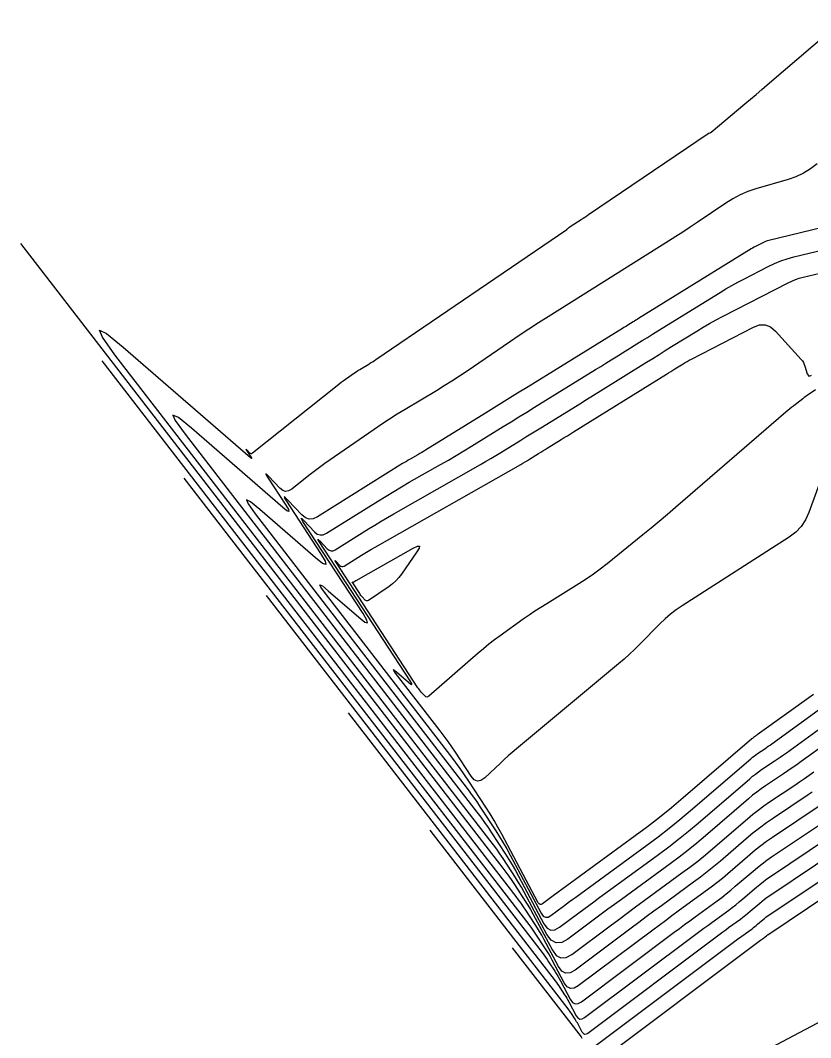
# Model space of a CAD drawing. Extents: x 1768942 to 1774819, y 723037 to 732099.
# Drawn here: x 1770229.7 to 1770301, y 726344.1 to 726435.8 of the extents above; entities that cross this region are included whole.
import ezdxf

# ---------------------------------------------------------------- set-up
doc = ezdxf.new("R2010")
doc.units = 0
doc.layers.add('R_Contours', color=7, linetype='Continuous')

msp = doc.modelspace()

# ---------------------------------------------------------------- linework, layer by layer
at = {"layer": 'R_Contours'}
for points in [[(1770302.561, 726370.721), (1770300.134, 726368.971), (1770299.74, 726368.689), (1770299.344, 726368.411), (1770298.945, 726368.137), (1770298.543, 726367.866), (1770296.934, 726366.789), (1770296.536, 726366.513), (1770296.147, 726366.227), (1770295.766, 726365.928), (1770295.395, 726365.618), (1770291.517, 726362.282), (1770290.742, 726361.629), (1770289.955, 726360.992), (1770289.154, 726360.37), (1770288.341, 726359.765), (1770283.929, 726356.548), (1770283.324, 726356.105), (1770282.72, 726355.661), (1770282.118, 726355.214), (1770281.517, 726354.766), (1770279.117, 726352.968), (1770278.548, 726352.658), (1770278.04, 726352.625), (1770277.595, 726352.87), (1770277.211, 726353.393), (1770275.415, 726356.763), (1770275.17, 726357.21), (1770274.916, 726357.651), (1770274.652, 726358.086), (1770274.378, 726358.515), (1770273.263, 726360.222), (1770272.98, 726360.645), (1770272.689, 726361.063), (1770272.39, 726361.475), (1770272.082, 726361.881), (1770238.276, 726405.628), (1770237.138, 726407.204), (1770236.883, 726407.846), (1770237.509, 726407.554), (1770239.017, 726406.327), (1770250.479, 726396.37), (1770250.57, 726396.298), (1770250.611, 726396.283), (1770250.602, 726396.326), (1770250.543, 726396.426), (1770250.137, 726397.048), (1770250.101, 726397.106), (1770250.094, 726397.129), (1770250.114, 726397.116), (1770250.162, 726397.068), (1770250.411, 726396.804), (1770250.474, 726396.754), (1770250.54, 726396.734), (1770250.607, 726396.744), (1770250.677, 726396.785), (1770258.307, 726402.871), (1770258.488, 726403.013), (1770258.671, 726403.152), (1770258.857, 726403.287), (1770259.045, 726403.419), (1770259.865, 726403.987), (1770260.023, 726404.094), (1770260.182, 726404.198), (1770260.343, 726404.3), (1770260.505, 726404.399), (1770261.159, 726404.79), (1770261.321, 726404.889), (1770261.482, 726404.991), (1770261.642, 726405.095), (1770261.8, 726405.201), (1770278.999, 726416.921), (1770279.018, 726416.935), (1770279.037, 726416.95), (1770279.056, 726416.965), (1770279.074, 726416.981), (1770279.155, 726417.057), (1770279.167, 726417.068), (1770279.18, 726417.079), (1770279.194, 726417.09), (1770279.208, 726417.1), (1770279.264, 726417.138), (1770279.278, 726417.148), (1770279.292, 726417.158), (1770279.306, 726417.167), (1770279.32, 726417.176), (1770280.304, 726417.819), (1770280.472, 726417.929), (1770280.64, 726418.04), (1770280.808, 726418.152), (1770280.975, 726418.265), (1770291.749, 726425.569), (1770291.77, 726425.581), (1770291.791, 726425.592), (1770291.813, 726425.602), (1770291.836, 726425.61), (1770291.929, 726425.637), (1770291.952, 726425.645), (1770291.973, 726425.655), (1770291.994, 726425.667), (1770292.013, 726425.682), (1770295.05, 726428.228), (1770295.561, 726428.658), (1770296.072, 726429.09), (1770296.581, 726429.523), (1770297.09, 726429.957), (1770303.868, 726435.763)], [(1770301.582, 726422.832), (1770300.981, 726422.378), (1770300.345, 726421.993), (1770299.671, 726421.675), (1770298.961, 726421.426), (1770296.048, 726420.567), (1770295.332, 726420.326), (1770294.641, 726420.032), (1770293.975, 726419.685), (1770293.334, 726419.285), (1770290.764, 726417.543), (1770290.124, 726417.114), (1770289.481, 726416.69), (1770288.834, 726416.271), (1770288.183, 726415.859), (1770277.345, 726409.052), (1770276.463, 726408.493), (1770275.587, 726407.926), (1770274.717, 726407.35), (1770273.852, 726406.766), (1770270.035, 726404.165), (1770269.35, 726403.706), (1770268.659, 726403.256), (1770267.96, 726402.817), (1770267.256, 726402.388), (1770264.424, 726400.692), (1770263.72, 726400.262), (1770263.023, 726399.821), (1770262.334, 726399.369), (1770261.651, 726398.905), (1770257.197, 726395.825), (1770256.829, 726395.566), (1770256.466, 726395.301), (1770256.108, 726395.03), (1770255.754, 726394.753), (1770254.215, 726393.525), (1770253.934, 726393.359), (1770253.661, 726393.317), (1770253.398, 726393.397), (1770253.142, 726393.601), (1770252.14, 726394.664), (1770251.945, 726394.859), (1770251.863, 726394.91), (1770251.894, 726394.818), (1770252.038, 726394.584), (1770253.675, 726392.077), (1770253.914, 726391.673), (1770253.95, 726391.5), (1770253.784, 726391.56), (1770253.417, 726391.851), (1770245.179, 726399.007), (1770243.996, 726399.969), (1770243.505, 726400.199), (1770243.705, 726399.695), (1770244.598, 726398.459), (1770270.908, 726364.413), (1770271.254, 726363.956), (1770271.59, 726363.492), (1770271.918, 726363.022), (1770272.236, 726362.546), (1770273.49, 726360.626), (1770273.798, 726360.143), (1770274.095, 726359.653), (1770274.382, 726359.157), (1770274.657, 726358.654), (1770276.955, 726354.344), (1770277.236, 726353.961), (1770277.562, 726353.781), (1770277.934, 726353.805), (1770278.351, 726354.033), (1770280.11, 726355.35), (1770280.55, 726355.678), (1770280.991, 726356.005), (1770281.433, 726356.331), (1770281.876, 726356.655), (1770287.289, 726360.601), (1770288.199, 726361.279), (1770289.096, 726361.975), (1770289.978, 726362.689), (1770290.846, 726363.421), (1770295.498, 726367.423), (1770295.758, 726367.64), (1770296.024, 726367.849), (1770296.296, 726368.05), (1770296.575, 726368.242), (1770297.701, 726368.996), (1770297.982, 726369.186), (1770298.261, 726369.378), (1770298.538, 726369.572), (1770298.814, 726369.769), (1770302.124, 726372.156)], [(1770306.907, 726418.267), (1770297.219, 726415.922), (1770297.078, 726415.884), (1770296.939, 726415.837), (1770296.804, 726415.782), (1770296.672, 726415.718), (1770296.148, 726415.449), (1770296.018, 726415.381), (1770295.889, 726415.31), (1770295.762, 726415.236), (1770295.636, 726415.16), (1770285.46, 726408.881), (1770285.341, 726408.808), (1770285.222, 726408.734), (1770285.104, 726408.661), (1770284.985, 726408.587), (1770284.51, 726408.292), (1770284.392, 726408.218), (1770284.273, 726408.145), (1770284.154, 726408.071), (1770284.035, 726407.998), (1770275.533, 726402.751), (1770274.572, 726402.158), (1770273.612, 726401.565), (1770272.651, 726400.972), (1770271.691, 726400.378), (1770266.27, 726397.024), (1770266.1, 726396.92), (1770265.929, 726396.818), (1770265.757, 726396.717), (1770265.584, 726396.618), (1770264.89, 726396.224), (1770264.717, 726396.125), (1770264.545, 726396.024), (1770264.375, 726395.921), (1770264.205, 726395.816), (1770256.531, 726391.012), (1770256.152, 726390.84), (1770255.791, 726390.813), (1770255.449, 726390.931), (1770255.125, 726391.192), (1770253.867, 726392.525), (1770253.624, 726392.769), (1770253.521, 726392.833), (1770253.56, 726392.718), (1770253.74, 726392.424), (1770256.807, 726387.727), (1770257.225, 726387.02), (1770257.289, 726386.718), (1770256.998, 726386.822), (1770256.354, 726387.333), (1770251.342, 726391.687), (1770250.483, 726392.385), (1770250.127, 726392.551), (1770250.273, 726392.186), (1770250.92, 726391.289), (1770269.733, 726366.944), (1770270.118, 726366.436), (1770270.492, 726365.921), (1770270.856, 726365.399), (1770271.209, 726364.87), (1770272.603, 726362.737), (1770272.945, 726362.2), (1770273.275, 726361.656), (1770273.593, 726361.104), (1770273.899, 726360.546), (1770276.698, 726355.295), (1770276.877, 726355.051), (1770277.084, 726354.937), (1770277.32, 726354.953), (1770277.585, 726355.097), (1770278.702, 726355.933), (1770278.981, 726356.142), (1770279.262, 726356.35), (1770279.542, 726356.557), (1770279.824, 726356.763), (1770286.236, 726361.437), (1770287.244, 726362.188), (1770288.236, 726362.959), (1770289.213, 726363.749), (1770290.174, 726364.56), (1770295.601, 726369.228), (1770295.749, 726369.352), (1770295.901, 726369.471), (1770296.057, 726369.586), (1770296.216, 726369.696), (1770296.859, 726370.126), (1770297.019, 726370.234), (1770297.178, 726370.344), (1770297.336, 726370.455), (1770297.494, 726370.567), (1770301.687, 726373.591)], [(1770229.743, 726415.659), (1770273.257, 726359.35), (1770273.526, 726358.994), (1770273.787, 726358.634), (1770274.042, 726358.268), (1770274.29, 726357.898), (1770275.265, 726356.405), (1770275.505, 726356.029), (1770275.736, 726355.648), (1770275.958, 726355.262), (1770276.172, 726354.871), (1770277.709, 726351.988), (1770278.064, 726351.505), (1770278.476, 726351.278), (1770278.945, 726351.309), (1770279.471, 726351.596), (1770282.925, 726354.182), (1770283.687, 726354.75), (1770284.45, 726355.316), (1770285.215, 726355.88), (1770285.982, 726356.441), (1770289.394, 726358.929), (1770290.11, 726359.461), (1770290.814, 726360.008), (1770291.507, 726360.569), (1770292.189, 726361.144), (1770295.292, 726363.813), (1770295.775, 726364.216), (1770296.269, 726364.604), (1770296.775, 726364.977), (1770297.293, 726365.335), (1770299.555, 726366.849), (1770299.992, 726367.144), (1770300.427, 726367.443), (1770300.859, 726367.747), (1770301.289, 726368.054)], [(1770301.249, 726375.026), (1770296.174, 726371.366), (1770296.135, 726371.338), (1770296.095, 726371.31), (1770296.056, 726371.283), (1770296.016, 726371.256), (1770295.857, 726371.149), (1770295.817, 726371.122), (1770295.779, 726371.094), (1770295.741, 726371.064), (1770295.704, 726371.034), (1770289.503, 726365.698), (1770288.449, 726364.809), (1770287.377, 726363.942), (1770286.289, 726363.097), (1770285.183, 726362.274), (1770277.771, 726356.87), (1770277.652, 726356.782), (1770277.532, 726356.694), (1770277.413, 726356.606), (1770277.294, 726356.517), (1770276.819, 726356.162), (1770276.706, 726356.1), (1770276.606, 726356.094), (1770276.518, 726356.142), (1770276.442, 726356.246), (1770273.141, 726362.437), (1770272.805, 726363.052), (1770272.455, 726363.658), (1770272.092, 726364.257), (1770271.715, 726364.847), (1770270.182, 726367.193), (1770269.793, 726367.776), (1770269.393, 726368.351), (1770268.982, 726368.917), (1770268.559, 726369.475), (1770257.242, 726384.12), (1770256.84, 726384.677), (1770256.749, 726384.904), (1770256.971, 726384.801), (1770257.504, 726384.367), (1770260.261, 726381.972), (1770260.801, 726381.544), (1770261.045, 726381.457), (1770260.991, 726381.71), (1770260.641, 726382.304), (1770255.218, 726390.607), (1770255.082, 726390.829), (1770255.053, 726390.916), (1770255.13, 726390.868), (1770255.315, 726390.683), (1770256.267, 726389.674), (1770256.513, 726389.476), (1770256.772, 726389.387), (1770257.045, 726389.408), (1770257.332, 726389.537), (1770262.023, 726392.474), (1770262.712, 726392.9), (1770263.407, 726393.319), (1770264.105, 726393.731), (1770264.809, 726394.135), (1770267.631, 726395.736), (1770268.334, 726396.14), (1770269.034, 726396.55), (1770269.729, 726396.967), (1770270.421, 726397.39), (1770273.28, 726399.158), (1770273.986, 726399.595), (1770274.693, 726400.032), (1770275.399, 726400.468), (1770276.106, 726400.905), (1770281.6, 726404.295), (1770282.068, 726404.584), (1770282.536, 726404.873), (1770283.004, 726405.163), (1770283.471, 726405.453), (1770285.339, 726406.615), (1770285.806, 726406.906), (1770286.274, 726407.195), (1770286.742, 726407.485), (1770287.21, 726407.774), (1770292.827, 726411.24), (1770293.355, 726411.559), (1770293.889, 726411.867), (1770294.429, 726412.165), (1770294.975, 726412.453), (1770297.171, 726413.582), (1770297.727, 726413.848), (1770298.295, 726414.079), (1770298.876, 726414.275), (1770299.469, 726414.438), (1770304.378, 726415.626)], [(1770302.206, 726395.21), (1770300.829, 726391.407), (1770300.529, 726390.744), (1770300.135, 726390.155), (1770299.647, 726389.64), (1770299.067, 726389.201), (1770289.405, 726383.005), (1770288.872, 726382.641), (1770288.36, 726382.249), (1770287.872, 726381.83), (1770287.406, 726381.382), (1770285.588, 726379.536), (1770285.128, 726379.081), (1770284.657, 726378.637), (1770284.176, 726378.205), (1770283.683, 726377.784), (1770274.465, 726370.11), (1770274.096, 726369.798), (1770273.732, 726369.48), (1770273.373, 726369.156), (1770273.019, 726368.827), (1770271.612, 726367.499), (1770271.271, 726367.259), (1770270.952, 726367.203), (1770270.655, 726367.332), (1770270.379, 726367.644), (1770268.967, 726369.807), (1770268.638, 726370.298), (1770268.3, 726370.784), (1770267.953, 726371.262), (1770267.596, 726371.734), (1770263.564, 726376.951), (1770263.407, 726377.168), (1770263.372, 726377.257), (1770263.458, 726377.217), (1770263.666, 726377.047), (1770264.743, 726376.112), (1770264.954, 726375.945), (1770265.049, 726375.91), (1770265.029, 726376.009), (1770264.892, 726376.241), (1770256.697, 726388.789), (1770256.604, 726388.94), (1770256.585, 726388.999), (1770256.637, 726388.966), (1770256.763, 726388.841), (1770257.41, 726388.155), (1770257.576, 726388.021), (1770257.752, 726387.961), (1770257.937, 726387.975), (1770258.132, 726388.063), (1770261.122, 726389.934), (1770261.689, 726390.285), (1770262.26, 726390.629), (1770262.834, 726390.968), (1770263.412, 726391.3), (1770271.227, 726395.734), (1770271.688, 726395.998), (1770272.147, 726396.267), (1770272.604, 726396.541), (1770273.058, 726396.819), (1770274.868, 726397.939), (1770275.321, 726398.219), (1770275.774, 726398.499), (1770276.226, 726398.778), (1770276.679, 726399.058), (1770279.543, 726400.825), (1770280.172, 726401.213), (1770280.799, 726401.601), (1770281.427, 726401.991), (1770282.054, 726402.38), (1770286.191, 726404.953), (1770286.758, 726405.305), (1770287.325, 726405.657), (1770287.893, 726406.008), (1770288.46, 726406.359), (1770290.733, 726407.761), (1770291.304, 726408.105), (1770291.881, 726408.439), (1770292.465, 726408.761), (1770293.056, 726409.072), (1770298.962, 726412.111), (1770299.287, 726412.266), (1770299.62, 726412.401), (1770299.96, 726412.517), (1770300.308, 726412.612), (1770301.85, 726412.985)], [(1770301.444, 726402.475), (1770300.854, 726402.078), (1770300.707, 726401.978), (1770300.562, 726401.875), (1770300.419, 726401.77), (1770300.277, 726401.663), (1770299.468, 726401.041), (1770299.287, 726400.9), (1770299.108, 726400.756), (1770298.931, 726400.61), (1770298.757, 726400.461), (1770288.805, 726391.854), (1770288.081, 726391.233), (1770287.352, 726390.618), (1770286.619, 726390.009), (1770285.88, 726389.406), (1770282.647, 726386.786), (1770282.033, 726386.305), (1770281.405, 726385.845), (1770280.763, 726385.405), (1770280.106, 726384.985), (1770277.206, 726383.198), (1770276.667, 726382.859), (1770276.133, 726382.511), (1770275.606, 726382.154), (1770275.085, 726381.788), (1770273.013, 726380.306), (1770272.499, 726379.93), (1770271.996, 726379.542), (1770271.501, 726379.141), (1770271.016, 726378.729), (1770266.573, 726374.862), (1770266.482, 726374.803), (1770266.393, 726374.786), (1770266.307, 726374.812), (1770266.222, 726374.88), (1770265.889, 726375.238), (1770265.807, 726375.329), (1770265.73, 726375.423), (1770265.657, 726375.52), (1770265.588, 726375.621), (1770258.176, 726386.971), (1770258.127, 726387.051), (1770258.116, 726387.082), (1770258.144, 726387.065), (1770258.21, 726386.999), (1770258.552, 726386.637), (1770258.64, 726386.566), (1770258.732, 726386.534), (1770258.83, 726386.542), (1770258.933, 726386.588), (1770260.511, 726387.576), (1770260.81, 726387.761), (1770261.111, 726387.942), (1770261.414, 726388.121), (1770261.719, 726388.296), (1770274.856, 726395.75), (1770275.059, 726395.866), (1770275.261, 726395.985), (1770275.462, 726396.105), (1770275.661, 726396.227), (1770276.457, 726396.719), (1770276.656, 726396.842), (1770276.855, 726396.965), (1770277.054, 726397.088), (1770277.253, 726397.211), (1770278.511, 726397.988), (1770278.787, 726398.158), (1770279.063, 726398.329), (1770279.339, 726398.5), (1770279.615, 726398.671), (1770288.005, 726403.889), (1770288.19, 726404.004), (1770288.376, 726404.119), (1770288.561, 726404.234), (1770288.747, 726404.348), (1770289.489, 726404.806), (1770289.675, 726404.919), (1770289.864, 726405.028), (1770290.055, 726405.133), (1770290.247, 726405.234), (1770295.85, 726408.117), (1770296.396, 726408.312), (1770296.908, 726408.317), (1770297.385, 726408.132), (1770297.828, 726407.757), (1770300.141, 726405.205), (1770300.252, 726405.068), (1770300.347, 726404.921), (1770300.424, 726404.765), (1770300.485, 726404.599), (1770300.694, 726403.915), (1770300.758, 726403.779), (1770300.844, 726403.713), (1770300.953, 726403.716), (1770301.084, 726403.788)], [(1770301.135, 726366.215), (1770300.757, 726365.959), (1770297.644, 726363.876), (1770297.011, 726363.438), (1770296.392, 726362.982), (1770295.787, 726362.508), (1770295.196, 726362.015), (1770292.86, 726360.005), (1770292.271, 726359.509), (1770291.673, 726359.024), (1770291.065, 726358.552), (1770290.447, 726358.093), (1770287.554, 726355.983), (1770286.865, 726355.479), (1770286.178, 726354.973), (1770285.492, 726354.465), (1770284.808, 726353.954), (1770279.758, 726350.172), (1770279.307, 726349.926), (1770278.905, 726349.9), (1770278.552, 726350.094), (1770278.248, 726350.508), (1770276.93, 726352.98), (1770276.747, 726353.315), (1770276.556, 726353.646), (1770276.358, 726353.972), (1770276.153, 726354.294), (1770275.316, 726355.574), (1770275.104, 726355.891), (1770274.886, 726356.205), (1770274.662, 726356.514), (1770274.431, 726356.818), (1770237.134, 726405.082)], [(1770301.958, 726365.069), (1770297.559, 726362.125), (1770297.026, 726361.757), (1770296.504, 726361.373), (1770295.995, 726360.973), (1770295.498, 726360.558), (1770293.531, 726358.866), (1770293.036, 726358.448), (1770292.532, 726358.041), (1770292.02, 726357.644), (1770291.5, 726357.256), (1770289.065, 726355.481), (1770288.485, 726355.056), (1770287.906, 726354.63), (1770287.329, 726354.202), (1770286.753, 726353.773), (1770280.044, 726348.749), (1770279.668, 726348.544), (1770279.333, 726348.522), (1770279.039, 726348.684), (1770278.786, 726349.029), (1770277.688, 726351.088), (1770277.535, 726351.367), (1770277.376, 726351.643), (1770277.211, 726351.915), (1770277.04, 726352.183), (1770276.343, 726353.25), (1770276.166, 726353.515), (1770275.985, 726353.776), (1770275.798, 726354.033), (1770275.605, 726354.287), (1770244.526, 726394.505)], [(1770251.917, 726383.929), (1770276.78, 726351.756), (1770276.934, 726351.552), (1770277.083, 726351.347), (1770277.229, 726351.138), (1770277.37, 726350.926), (1770277.927, 726350.073), (1770278.064, 726349.858), (1770278.196, 726349.64), (1770278.324, 726349.42), (1770278.446, 726349.197), (1770279.324, 726347.549), (1770279.527, 726347.273), (1770279.762, 726347.144), (1770280.03, 726347.161), (1770280.331, 726347.325), (1770288.698, 726353.591), (1770289.166, 726353.94), (1770289.634, 726354.287), (1770290.104, 726354.633), (1770290.575, 726354.978), (1770292.553, 726356.42), (1770292.976, 726356.735), (1770293.391, 726357.057), (1770293.8, 726357.388), (1770294.203, 726357.728), (1770295.8, 726359.102), (1770296.204, 726359.439), (1770296.617, 726359.763), (1770297.041, 726360.075), (1770297.473, 726360.374), (1770303.16, 726364.179)], [(1770259.309, 726373.352), (1770277.954, 726349.224), (1770278.07, 726349.072), (1770278.182, 726348.917), (1770278.291, 726348.761), (1770278.397, 726348.602), (1770278.815, 726347.962), (1770278.918, 726347.801), (1770279.017, 726347.638), (1770279.112, 726347.473), (1770279.204, 726347.305), (1770279.862, 726346.07), (1770280.014, 726345.863), (1770280.191, 726345.766), (1770280.392, 726345.779), (1770280.617, 726345.902), (1770290.643, 726353.409), (1770291.002, 726353.677), (1770291.363, 726353.945), (1770291.724, 726354.211), (1770292.086, 726354.475), (1770293.606, 726355.584), (1770293.931, 726355.826), (1770294.25, 726356.074), (1770294.565, 726356.328), (1770294.874, 726356.589), (1770296.102, 726357.645), (1770296.412, 726357.904), (1770296.73, 726358.154), (1770297.056, 726358.393), (1770297.388, 726358.623), (1770304.362, 726363.29)], [(1770305.564, 726362.4), (1770297.303, 726356.873), (1770297.07, 726356.712), (1770296.843, 726356.544), (1770296.621, 726356.37), (1770296.404, 726356.189), (1770295.546, 726355.45), (1770295.329, 726355.268), (1770295.109, 726355.09), (1770294.886, 726354.917), (1770294.659, 726354.748), (1770293.596, 726353.973), (1770293.343, 726353.788), (1770293.091, 726353.602), (1770292.839, 726353.415), (1770292.588, 726353.227), (1770280.904, 726344.478), (1770280.753, 726344.396), (1770280.619, 726344.387), (1770280.502, 726344.452), (1770280.4, 726344.59), (1770279.961, 726345.414), (1770279.9, 726345.525), (1770279.837, 726345.635), (1770279.771, 726345.744), (1770279.702, 726345.852), (1770279.424, 726346.278), (1770279.353, 726346.384), (1770279.28, 726346.488), (1770279.205, 726346.591), (1770279.129, 726346.693), (1770266.701, 726362.775)], [(1770281.19, 726343.054), (1770294.532, 726353.046), (1770294.675, 726353.153), (1770294.819, 726353.259), (1770294.963, 726353.365), (1770295.107, 726353.47), (1770295.712, 726353.912), (1770295.841, 726354.008), (1770295.969, 726354.107), (1770296.094, 726354.208), (1770296.217, 726354.312), (1770296.706, 726354.732), (1770296.829, 726354.835), (1770296.956, 726354.935), (1770297.085, 726355.03), (1770297.218, 726355.122), (1770306.765, 726361.51)], [(1770281.532, 726341.672), (1770296.477, 726352.864), (1770296.512, 726352.89), (1770296.547, 726352.916), (1770296.582, 726352.942), (1770296.617, 726352.968), (1770296.765, 726353.075), (1770296.797, 726353.099), (1770296.828, 726353.123), (1770296.858, 726353.148), (1770296.888, 726353.173), (1770297.008, 726353.276), (1770297.038, 726353.301), (1770297.069, 726353.325), (1770297.1, 726353.348), (1770297.133, 726353.371), (1770307.967, 726360.62)], [(1770274.092, 726352.199), (1770280.303, 726344.161), (1770280.341, 726344.111), (1770280.379, 726344.059)], [(1770306.27, 726347.874), (1770296.83, 726342.878)]]:
    msp.add_lwpolyline(points, dxfattribs=at)
msp.add_lwpolyline([(1770261.046, 726383.455), (1770260.972, 726383.447), (1770260.902, 726383.471), (1770260.835, 726383.525), (1770260.575, 726383.804), (1770260.511, 726383.875), (1770260.451, 726383.949), (1770260.394, 726384.025), (1770260.341, 726384.103), (1770259.654, 726385.154), (1770259.649, 726385.162), (1770259.648, 726385.165), (1770259.651, 726385.164), (1770259.658, 726385.157), (1770259.694, 726385.119), (1770259.703, 726385.111), (1770259.713, 726385.108), (1770259.723, 726385.109), (1770259.734, 726385.114), (1770259.899, 726385.217), (1770259.93, 726385.237), (1770259.962, 726385.256), (1770259.994, 726385.274), (1770260.025, 726385.293), (1770265.171, 726388.212), (1770265.543, 726388.389), (1770265.72, 726388.389), (1770265.704, 726388.212), (1770265.494, 726387.858), (1770264.116, 726385.87), (1770263.872, 726385.55), (1770263.601, 726385.257), (1770263.304, 726384.99), (1770262.981, 726384.749), (1770261.123, 726383.493)], close=True, dxfattribs=at)

doc.saveas('drawing.dxf')
